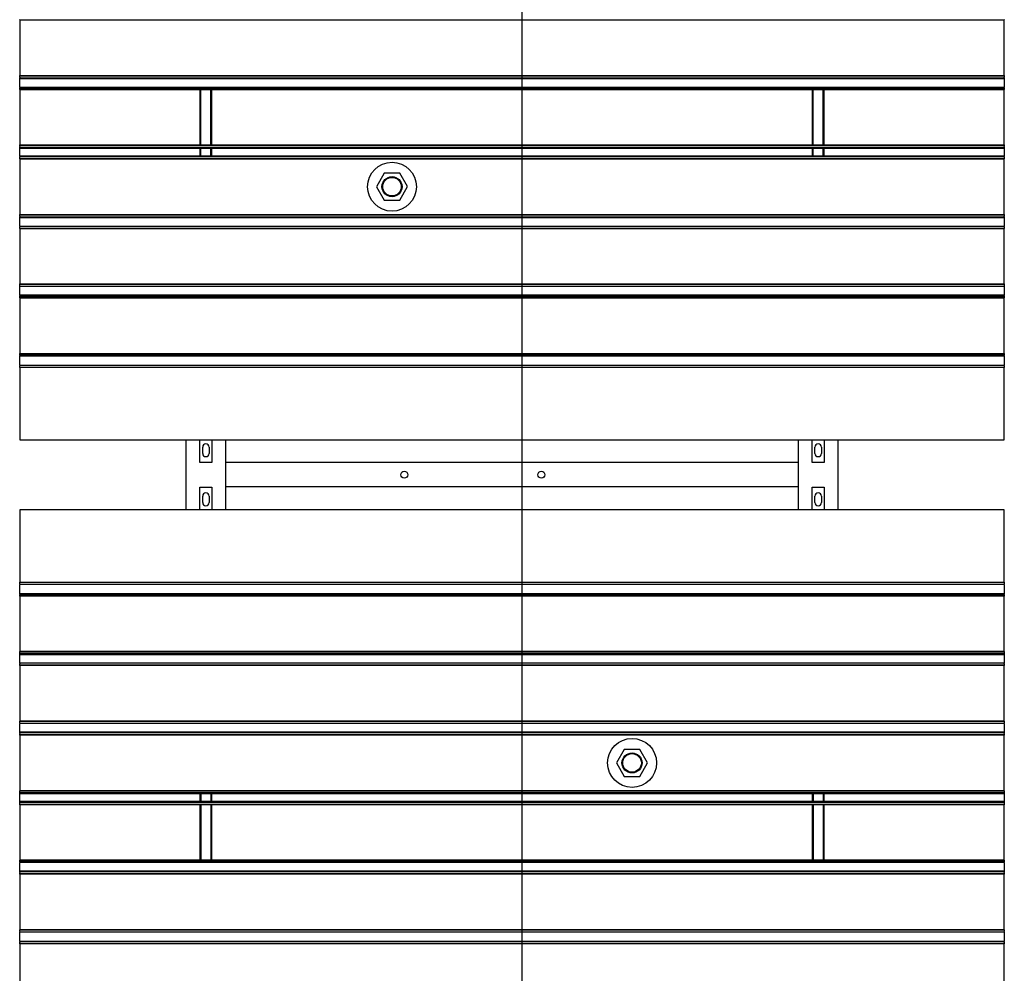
# Model space of a CAD drawing. Extents: x -89225 to 110569, y 13360 to 87647.
# Tile 277 of 478: x 32778 to 34788, y 73891 to 75839. Entities that reach past the tile are written whole.
import ezdxf

# ---------------------------------------------------------------- set-up
doc = ezdxf.new("R2010")
doc.units = 0
doc.layers.add('Iv-Lines 035', color=4, linetype='Continuous')

# ---------------------------------------------------------------- blocks, each defined once
blk = doc.blocks.new('Beluchtingselementen Bosman')
for p, q in [((1272289.4, -862223.8), (1272289.4, -862223.1)), ((1272289.4, -862223.8), (1272289.4, -862337.2)), ((1272289.4, -862223.8), (1274299.4, -862223.8)), ((1274299.4, -862223.1), (1274299.4, -862223.8)), ((1274299.4, -862337.2), (1274299.4, -862223.8)), ((1272289.4, -862337.9), (1272289.4, -862337.2)), ((1272289.4, -862337.2), (1274299.4, -862337.2)), ((1272289.4, -862340.7), (1272289.4, -862337.9)), ((1272289.4, -862337.9), (1274299.4, -862337.9)), ((1272289.4, -862340.7), (1272289.4, -862341.9)), ((1272289.4, -862343.5), (1272289.4, -862341.9)), ((1272289.4, -862341.9), (1274299.4, -862341.9)), ((1272289.4, -862359.5), (1272289.4, -862343.5)), ((1272289.4, -862343.5), (1274299.4, -862343.5)), ((1274299.4, -862337.2), (1274299.4, -862337.9)), ((1274299.4, -862337.9), (1274299.4, -862340.7)), ((1274299.4, -862341.9), (1274299.4, -862340.7)), ((1274299.4, -862341.9), (1274299.4, -862343.5)), ((1274299.4, -862343.5), (1274299.4, -862359.5)), ((1272289.4, -862361), (1272289.4, -862359.5)), ((1272289.4, -862361), (1272289.4, -862362.3)), ((1272289.4, -862361), (1274299.4, -862361)), ((1272289.4, -862365.1), (1272289.4, -862362.3)), ((1272289.4, -862362.3), (1274299.4, -862362.3)), ((1272289.4, -862365.8), (1272289.4, -862365.1)), ((1272289.4, -862365.1), (1274299.4, -862365.1)), ((1272289.4, -862365.8), (1272289.4, -862479.2)), ((1272289.4, -862365.8), (1274299.4, -862365.8)), ((1272656.9, -862365.8), (1272656.9, -862479.2)), ((1272658.9, -862479.2), (1272658.9, -862365.8)), ((1272679.9, -862479.2), (1272679.9, -862365.8)), ((1272681.9, -862479.2), (1272681.9, -862365.8)), ((1273906.9, -862365.8), (1273906.9, -862479.2)), ((1273908.9, -862479.2), (1273908.9, -862365.8)), ((1273929.9, -862479.2), (1273929.9, -862365.8)), ((1273931.9, -862479.2), (1273931.9, -862365.8)), ((1274299.4, -862359.5), (1274299.4, -862361)), ((1274299.4, -862362.3), (1274299.4, -862361)), ((1274299.4, -862362.3), (1274299.4, -862365.1)), ((1274299.4, -862365.1), (1274299.4, -862365.8)), ((1274299.4, -862479.2), (1274299.4, -862365.8)), ((1272289.4, -862479.9), (1272289.4, -862479.2)), ((1272289.4, -862479.2), (1274299.4, -862479.2)), ((1272289.4, -862482.7), (1272289.4, -862479.9)), ((1272289.4, -862479.9), (1274299.4, -862479.9)), ((1272289.4, -862482.7), (1272289.4, -862483.9)), ((1272289.4, -862485.5), (1272289.4, -862483.9)), ((1272289.4, -862483.9), (1274299.4, -862483.9)), ((1272289.4, -862501.5), (1272289.4, -862485.5)), ((1272289.4, -862485.5), (1274299.4, -862485.5)), ((1272656.9, -862485.5), (1272656.9, -862501.5)), ((1272658.9, -862501.5), (1272658.9, -862485.5)), ((1272679.9, -862501.5), (1272679.9, -862485.5)), ((1272681.9, -862501.5), (1272681.9, -862485.5)), ((1273906.9, -862485.5), (1273906.9, -862501.5)), ((1273908.9, -862501.5), (1273908.9, -862485.5)), ((1273929.9, -862501.5), (1273929.9, -862485.5)), ((1273931.9, -862501.5), (1273931.9, -862485.5)), ((1274299.4, -862479.2), (1274299.4, -862479.9)), ((1274299.4, -862479.9), (1274299.4, -862482.7)), ((1274299.4, -862483.9), (1274299.4, -862482.7)), ((1274299.4, -862483.9), (1274299.4, -862485.5)), ((1274299.4, -862485.5), (1274299.4, -862501.5)), ((1272289.4, -862503), (1272289.4, -862501.5)), ((1272289.4, -862501.5), (1274299.4, -862501.5)), ((1272289.4, -862503), (1272289.4, -862504.3)), ((1272289.4, -862503), (1274299.4, -862503)), ((1272289.4, -862507.1), (1272289.4, -862504.3)), ((1272289.4, -862507.8), (1272289.4, -862507.1)), ((1272289.4, -862507.1), (1274299.4, -862507.1)), ((1272289.4, -862507.8), (1272289.4, -862621.2)), ((1272289.4, -862507.8), (1274299.4, -862507.8)), ((1274299.4, -862501.5), (1274299.4, -862503)), ((1274299.4, -862504.3), (1274299.4, -862503)), ((1274299.4, -862504.3), (1274299.4, -862507.1)), ((1274299.4, -862507.1), (1274299.4, -862507.8)), ((1274299.4, -862621.2), (1274299.4, -862507.8)), ((1273033.4, -862537), (1273017.6, -862564.6)), ((1273065.2, -862536.9), (1273033.4, -862537)), ((1273081.2, -862564.4), (1273065.2, -862536.9)), ((1273017.6, -862564.6), (1273033.6, -862592.1)), ((1273065.4, -862592), (1273081.2, -862564.4)), ((1273033.6, -862592.1), (1273065.4, -862592)), ((1272289.4, -862621.9), (1272289.4, -862621.2)), ((1272289.4, -862621.2), (1274299.4, -862621.2)), ((1272289.4, -862624.7), (1272289.4, -862621.9)), ((1272289.4, -862621.9), (1274299.4, -862621.9)), ((1272289.4, -862624.7), (1272289.4, -862625.9)), ((1272289.4, -862627.5), (1272289.4, -862625.9)), ((1272289.4, -862625.9), (1274299.4, -862625.9)), ((1272289.4, -862643.5), (1272289.4, -862627.5)), ((1272289.4, -862627.5), (1274299.4, -862627.5)), ((1274299.4, -862621.2), (1274299.4, -862621.9)), ((1274299.4, -862621.9), (1274299.4, -862624.7)), ((1274299.4, -862625.9), (1274299.4, -862624.7)), ((1274299.4, -862625.9), (1274299.4, -862627.5)), ((1274299.4, -862627.5), (1274299.4, -862643.5)), ((1272289.4, -862645), (1272289.4, -862643.5)), ((1272289.4, -862645), (1272289.4, -862646.3)), ((1272289.4, -862645), (1274299.4, -862645)), ((1272289.4, -862649.1), (1272289.4, -862646.3)), ((1272289.4, -862649.8), (1272289.4, -862649.1)), ((1272289.4, -862649.1), (1274299.4, -862649.1)), ((1272289.4, -862649.8), (1272289.4, -862763.2)), ((1272289.4, -862649.8), (1274299.4, -862649.8)), ((1274299.4, -862643.5), (1274299.4, -862645)), ((1274299.4, -862646.3), (1274299.4, -862645)), ((1274299.4, -862646.3), (1274299.4, -862649.1)), ((1274299.4, -862649.1), (1274299.4, -862649.8)), ((1274299.4, -862763.2), (1274299.4, -862649.8)), ((1272289.4, -862763.9), (1272289.4, -862763.2)), ((1272289.4, -862763.2), (1274299.4, -862763.2)), ((1272289.4, -862766.7), (1272289.4, -862763.9)), ((1272289.4, -862763.9), (1274299.4, -862763.9)), ((1272289.4, -862766.7), (1272289.4, -862767.9)), ((1272289.4, -862769.5), (1272289.4, -862767.9)), ((1272289.4, -862767.9), (1274299.4, -862767.9)), ((1272289.4, -862785.5), (1272289.4, -862769.5)), ((1274299.4, -862763.2), (1274299.4, -862763.9)), ((1274299.4, -862763.9), (1274299.4, -862766.7)), ((1274299.4, -862767.9), (1274299.4, -862766.7)), ((1274299.4, -862767.9), (1274299.4, -862769.5)), ((1274299.4, -862769.5), (1274299.4, -862785.5)), ((1272289.4, -862787), (1272289.4, -862785.5)), ((1272289.4, -862785.5), (1274299.4, -862785.5)), ((1272289.4, -862787), (1272289.4, -862788.3)), ((1272289.4, -862787), (1274299.4, -862787)), ((1272289.4, -862791.1), (1272289.4, -862788.3)), ((1272289.4, -862788.3), (1274299.4, -862788.3)), ((1272289.4, -862791.8), (1272289.4, -862791.1)), ((1272289.4, -862791.1), (1274299.4, -862791.1)), ((1272289.4, -862791.8), (1272289.4, -862905.2)), ((1272289.4, -862791.8), (1274299.4, -862791.8)), ((1274299.4, -862785.5), (1274299.4, -862787)), ((1274299.4, -862788.3), (1274299.4, -862787)), ((1274299.4, -862788.3), (1274299.4, -862791.1)), ((1274299.4, -862791.1), (1274299.4, -862791.8)), ((1274299.4, -862905.2), (1274299.4, -862791.8)), ((1272289.4, -862905.9), (1272289.4, -862905.2)), ((1272289.4, -862905.2), (1274299.4, -862905.2)), ((1272289.4, -862908.7), (1272289.4, -862905.9)), ((1272289.4, -862905.9), (1274299.4, -862905.9)), ((1272289.4, -862908.7), (1272289.4, -862909.9)), ((1272289.4, -862908.7), (1274299.4, -862908.7)), ((1272289.4, -862911.5), (1272289.4, -862909.9)), ((1272289.4, -862909.9), (1274299.4, -862909.9)), ((1272289.4, -862927.5), (1272289.4, -862911.5)), ((1274299.4, -862905.2), (1274299.4, -862905.9)), ((1274299.4, -862905.9), (1274299.4, -862908.7)), ((1274299.4, -862909.9), (1274299.4, -862908.7)), ((1274299.4, -862909.9), (1274299.4, -862911.5)), ((1274299.4, -862911.5), (1274299.4, -862927.5)), ((1272289.4, -862929), (1272289.4, -862927.5)), ((1272289.4, -862929), (1272289.4, -862930.3)), ((1272289.4, -862929), (1274299.4, -862929)), ((1272289.4, -862933.1), (1272289.4, -862930.3)), ((1272289.4, -862933.8), (1272289.4, -862933.1)), ((1272289.4, -862933.1), (1274299.4, -862933.1)), ((1274299.4, -862927.5), (1274299.4, -862929)), ((1274299.4, -862930.3), (1274299.4, -862929)), ((1274299.4, -862930.3), (1274299.4, -862933.1)), ((1274299.4, -862933.1), (1274299.4, -862933.8)), ((1272289.4, -862933.8), (1272289.4, -863081.3)), ((1274299.4, -863081.3), (1274299.4, -862933.8)), ((1272289.4, -863081.3), (1274299.4, -863081.3)), ((1272629.4, -863224.5), (1272629.4, -863081.3)), ((1272656.9, -863127.9), (1272656.9, -863081.3)), ((1272681.9, -863081.3), (1272681.9, -863127.9)), ((1272709.4, -863081.3), (1272709.4, -863224.5)), ((1273879.4, -863224.5), (1273879.4, -863081.3)), ((1273906.9, -863127.9), (1273906.9, -863081.3)), ((1273931.9, -863081.3), (1273931.9, -863127.9)), ((1273959.4, -863081.3), (1273959.4, -863224.5)), ((1272662.9, -863109.3), (1272662.9, -863096.3)), ((1272675.9, -863096.3), (1272675.9, -863109.3)), ((1273912.9, -863109.3), (1273912.9, -863096.3)), ((1273925.9, -863096.3), (1273925.9, -863109.3)), ((1272681.9, -863127.9), (1272656.9, -863127.9)), ((1273879.4, -863127.8), (1272709.4, -863127.8)), ((1272709.4, -863127.8), (1272709.4, -863171.8)), ((1273879.4, -863171.8), (1273879.4, -863127.8)), ((1273931.9, -863127.9), (1273906.9, -863127.9)), ((1272656.9, -863224.5), (1272656.9, -863177.9)), ((1272656.9, -863177.9), (1272681.9, -863177.9)), ((1272681.9, -863177.9), (1272681.9, -863224.5)), ((1273879.4, -863177.8), (1272709.4, -863177.8)), ((1273906.9, -863224.5), (1273906.9, -863177.9)), ((1273906.9, -863177.9), (1273931.9, -863177.9)), ((1273931.9, -863177.9), (1273931.9, -863224.5)), ((1272662.9, -863209.5), (1272662.9, -863196.5)), ((1272675.9, -863196.5), (1272675.9, -863209.5)), ((1273912.9, -863209.5), (1273912.9, -863196.5)), ((1273925.9, -863196.5), (1273925.9, -863209.5)), ((1274299.4, -863224.5), (1272289.4, -863224.5)), ((1272289.4, -863224.5), (1272289.4, -863372)), ((1274299.4, -863372), (1274299.4, -863224.5)), ((1272289.4, -863372.7), (1272289.4, -863372)), ((1272289.4, -863375.5), (1272289.4, -863372.7)), ((1274299.4, -863372.7), (1272289.4, -863372.7)), ((1274299.4, -863372), (1274299.4, -863372.7)), ((1274299.4, -863372.7), (1274299.4, -863375.5)), ((1272289.4, -863375.5), (1272289.4, -863376.7)), ((1272289.4, -863378.3), (1272289.4, -863376.7)), ((1274299.4, -863376.7), (1272289.4, -863376.7)), ((1272289.4, -863394.3), (1272289.4, -863378.3)), ((1272289.4, -863395.8), (1272289.4, -863394.3)), ((1274299.4, -863376.7), (1274299.4, -863375.5)), ((1274299.4, -863376.7), (1274299.4, -863378.3)), ((1274299.4, -863378.3), (1274299.4, -863394.3)), ((1274299.4, -863394.3), (1274299.4, -863395.8)), ((1272289.4, -863395.8), (1272289.4, -863397.1)), ((1274299.4, -863395.8), (1272289.4, -863395.8)), ((1272289.4, -863399.9), (1272289.4, -863397.1)), ((1274299.4, -863397.1), (1272289.4, -863397.1)), ((1272289.4, -863400.6), (1272289.4, -863399.9)), ((1274299.4, -863399.9), (1272289.4, -863399.9)), ((1272289.4, -863400.6), (1272289.4, -863514)), ((1274299.4, -863400.6), (1272289.4, -863400.6)), ((1274299.4, -863397.1), (1274299.4, -863395.8)), ((1274299.4, -863397.1), (1274299.4, -863399.9)), ((1274299.4, -863399.9), (1274299.4, -863400.6)), ((1274299.4, -863514), (1274299.4, -863400.6)), ((1272289.4, -863514.7), (1272289.4, -863514)), ((1274299.4, -863514), (1272289.4, -863514)), ((1272289.4, -863517.5), (1272289.4, -863514.7)), ((1274299.4, -863514.7), (1272289.4, -863514.7)), ((1274299.4, -863514), (1274299.4, -863514.7)), ((1274299.4, -863514.7), (1274299.4, -863517.5)), ((1272289.4, -863517.5), (1272289.4, -863518.7)), ((1274299.4, -863517.5), (1272289.4, -863517.5)), ((1272289.4, -863520.3), (1272289.4, -863518.7)), ((1274299.4, -863518.7), (1272289.4, -863518.7)), ((1272289.4, -863536.3), (1272289.4, -863520.3)), ((1274299.4, -863520.3), (1272289.4, -863520.3)), ((1274299.4, -863518.7), (1274299.4, -863517.5)), ((1274299.4, -863518.7), (1274299.4, -863520.3)), ((1274299.4, -863520.3), (1274299.4, -863536.3)), ((1272289.4, -863537.8), (1272289.4, -863536.3)), ((1272289.4, -863537.8), (1272289.4, -863539.1)), ((1274299.4, -863537.8), (1272289.4, -863537.8)), ((1272289.4, -863541.9), (1272289.4, -863539.1)), ((1272289.4, -863542.6), (1272289.4, -863541.9)), ((1274299.4, -863541.9), (1272289.4, -863541.9)), ((1272289.4, -863542.6), (1272289.4, -863656)), ((1274299.4, -863542.6), (1272289.4, -863542.6)), ((1274299.4, -863536.3), (1274299.4, -863537.8)), ((1274299.4, -863539.1), (1274299.4, -863537.8)), ((1274299.4, -863539.1), (1274299.4, -863541.9)), ((1274299.4, -863541.9), (1274299.4, -863542.6)), ((1274299.4, -863656), (1274299.4, -863542.6)), ((1272289.4, -863656.7), (1272289.4, -863656)), ((1274299.4, -863656), (1272289.4, -863656)), ((1272289.4, -863659.5), (1272289.4, -863656.7)), ((1274299.4, -863656.7), (1272289.4, -863656.7)), ((1274299.4, -863656), (1274299.4, -863656.7)), ((1274299.4, -863656.7), (1274299.4, -863659.5)), ((1272289.4, -863659.5), (1272289.4, -863660.7)), ((1272289.4, -863662.3), (1272289.4, -863660.7)), ((1274299.4, -863660.7), (1272289.4, -863660.7)), ((1272289.4, -863678.3), (1272289.4, -863662.3)), ((1274299.4, -863660.7), (1274299.4, -863659.5)), ((1274299.4, -863660.7), (1274299.4, -863662.3)), ((1274299.4, -863662.3), (1274299.4, -863678.3)), ((1272289.4, -863679.8), (1272289.4, -863678.3)), ((1274299.4, -863678.3), (1272289.4, -863678.3)), ((1272289.4, -863679.8), (1272289.4, -863681.1)), ((1274299.4, -863679.8), (1272289.4, -863679.8)), ((1272289.4, -863683.9), (1272289.4, -863681.1)), ((1272289.4, -863684.6), (1272289.4, -863683.9)), ((1274299.4, -863683.9), (1272289.4, -863683.9)), ((1272289.4, -863684.6), (1272289.4, -863798)), ((1274299.4, -863684.6), (1272289.4, -863684.6)), ((1274299.4, -863678.3), (1274299.4, -863679.8)), ((1274299.4, -863681.1), (1274299.4, -863679.8)), ((1274299.4, -863681.1), (1274299.4, -863683.9)), ((1274299.4, -863683.9), (1274299.4, -863684.6)), ((1274299.4, -863798), (1274299.4, -863684.6)), ((1273523.4, -863713.8), (1273507.6, -863741.4)), ((1273555.2, -863713.7), (1273523.4, -863713.8)), ((1273571.2, -863741.2), (1273555.2, -863713.7)), ((1273507.6, -863741.4), (1273523.6, -863768.9)), ((1273555.4, -863768.8), (1273571.2, -863741.2)), ((1273523.6, -863768.9), (1273555.4, -863768.8)), ((1272289.4, -863798.7), (1272289.4, -863798)), ((1274299.4, -863798), (1272289.4, -863798)), ((1272289.4, -863801.5), (1272289.4, -863798.7)), ((1274299.4, -863798.7), (1272289.4, -863798.7)), ((1272289.4, -863801.5), (1272289.4, -863802.7)), ((1272289.4, -863804.3), (1272289.4, -863802.7)), ((1274299.4, -863802.7), (1272289.4, -863802.7)), ((1272289.4, -863820.3), (1272289.4, -863804.3)), ((1274299.4, -863804.3), (1272289.4, -863804.3)), ((1272656.9, -863804.3), (1272656.9, -863820.3)), ((1272658.9, -863804.3), (1272658.9, -863820.3)), ((1272679.9, -863804.3), (1272679.9, -863820.3)), ((1272681.9, -863820.3), (1272681.9, -863804.3)), ((1273906.9, -863804.3), (1273906.9, -863820.3)), ((1273908.9, -863804.3), (1273908.9, -863820.3)), ((1273929.9, -863804.3), (1273929.9, -863820.3)), ((1273931.9, -863820.3), (1273931.9, -863804.3)), ((1274299.4, -863798), (1274299.4, -863798.7)), ((1274299.4, -863798.7), (1274299.4, -863801.5)), ((1274299.4, -863802.7), (1274299.4, -863801.5)), ((1274299.4, -863802.7), (1274299.4, -863804.3)), ((1274299.4, -863804.3), (1274299.4, -863820.3)), ((1272289.4, -863821.8), (1272289.4, -863820.3)), ((1274299.4, -863820.3), (1272289.4, -863820.3)), ((1272289.4, -863821.8), (1272289.4, -863823.1)), ((1274299.4, -863821.8), (1272289.4, -863821.8)), ((1272289.4, -863825.9), (1272289.4, -863823.1)), ((1272289.4, -863826.6), (1272289.4, -863825.9)), ((1274299.4, -863825.9), (1272289.4, -863825.9)), ((1272289.4, -863826.6), (1272289.4, -863940)), ((1274299.4, -863826.6), (1272289.4, -863826.6)), ((1272656.9, -863826.6), (1272656.9, -863940)), ((1272658.9, -863826.6), (1272658.9, -863940)), ((1272679.9, -863826.6), (1272679.9, -863940)), ((1272681.9, -863940), (1272681.9, -863826.6)), ((1273906.9, -863826.6), (1273906.9, -863940)), ((1273908.9, -863826.6), (1273908.9, -863940)), ((1273929.9, -863826.6), (1273929.9, -863940)), ((1273931.9, -863940), (1273931.9, -863826.6)), ((1274299.4, -863820.3), (1274299.4, -863821.8)), ((1274299.4, -863823.1), (1274299.4, -863821.8)), ((1274299.4, -863823.1), (1274299.4, -863825.9)), ((1274299.4, -863825.9), (1274299.4, -863826.6)), ((1274299.4, -863940), (1274299.4, -863826.6)), ((1272289.4, -863940.7), (1272289.4, -863940)), ((1274299.4, -863940), (1272289.4, -863940)), ((1272289.4, -863943.5), (1272289.4, -863940.7)), ((1274299.4, -863940.7), (1272289.4, -863940.7)), ((1272289.4, -863943.5), (1272289.4, -863944.7)), ((1274299.4, -863943.5), (1272289.4, -863943.5)), ((1272289.4, -863946.3), (1272289.4, -863944.7)), ((1274299.4, -863944.7), (1272289.4, -863944.7)), ((1272289.4, -863962.3), (1272289.4, -863946.3)), ((1274299.4, -863940), (1274299.4, -863940.7)), ((1274299.4, -863940.7), (1274299.4, -863943.5)), ((1274299.4, -863944.7), (1274299.4, -863943.5)), ((1274299.4, -863944.7), (1274299.4, -863946.3)), ((1274299.4, -863946.3), (1274299.4, -863962.3)), ((1272289.4, -863963.8), (1272289.4, -863962.3)), ((1274299.4, -863962.3), (1272289.4, -863962.3)), ((1272289.4, -863963.8), (1272289.4, -863965.1)), ((1274299.4, -863963.8), (1272289.4, -863963.8)), ((1272289.4, -863967.9), (1272289.4, -863965.1)), ((1272289.4, -863968.6), (1272289.4, -863967.9)), ((1274299.4, -863967.9), (1272289.4, -863967.9)), ((1272289.4, -863968.6), (1272289.4, -864082)), ((1274299.4, -863968.6), (1272289.4, -863968.6)), ((1274299.4, -863962.3), (1274299.4, -863963.8)), ((1274299.4, -863965.1), (1274299.4, -863963.8)), ((1274299.4, -863965.1), (1274299.4, -863967.9)), ((1274299.4, -863967.9), (1274299.4, -863968.6)), ((1274299.4, -864082), (1274299.4, -863968.6)), ((1272289.4, -864082.7), (1272289.4, -864082)), ((1274299.4, -864082), (1272289.4, -864082)), ((1272289.4, -864085.5), (1272289.4, -864082.7)), ((1274299.4, -864082.7), (1272289.4, -864082.7)), ((1272289.4, -864085.5), (1272289.4, -864086.7)), ((1272289.4, -864088.3), (1272289.4, -864086.7)), ((1274299.4, -864086.7), (1272289.4, -864086.7)), ((1272289.4, -864104.3), (1272289.4, -864088.3)), ((1274299.4, -864082), (1274299.4, -864082.7)), ((1274299.4, -864082.7), (1274299.4, -864085.5)), ((1274299.4, -864086.7), (1274299.4, -864085.5)), ((1274299.4, -864086.7), (1274299.4, -864088.3)), ((1274299.4, -864088.3), (1274299.4, -864104.3)), ((1272289.4, -864105.8), (1272289.4, -864104.3)), ((1272289.4, -864105.8), (1272289.4, -864107.1)), ((1274299.4, -864105.8), (1272289.4, -864105.8)), ((1272289.4, -864109.9), (1272289.4, -864107.1)), ((1272289.4, -864110.6), (1272289.4, -864109.9)), ((1274299.4, -864109.9), (1272289.4, -864109.9)), ((1272289.4, -864110.6), (1272289.4, -864231.3)), ((1274299.4, -864110.6), (1272289.4, -864110.6)), ((1274299.4, -864104.3), (1274299.4, -864105.8)), ((1274299.4, -864107.1), (1274299.4, -864105.8)), ((1274299.4, -864107.1), (1274299.4, -864109.9)), ((1274299.4, -864109.9), (1274299.4, -864110.6)), ((1274299.4, -864231.3), (1274299.4, -864110.6))]:
    blk.add_line(p, q)
for centre, radius in [((1273049.4, -862564.5), 50), ((1273049.4, -862564.5), 20.5), ((1273049.4, -862564.5), 19), ((1273074.4, -863152.8), 7), ((1273354.4, -863152.8), 7), ((1273539.4, -863741.3), 50), ((1273539.4, -863741.3), 20.5), ((1273539.4, -863741.3), 19)]:
    blk.add_circle(centre, radius)
for centre, start, end in [((1272669.4, -863096.3), 360, 180), ((1273919.4, -863096.3), 0, 180), ((1272669.4, -863109.3), 180, 360), ((1273919.4, -863109.3), 180, 0), ((1272669.4, -863196.5), 0, 180), ((1273919.4, -863196.5), 360, 180), ((1272669.4, -863209.5), 180, 0), ((1273919.4, -863209.5), 180, 360)]:
    blk.add_arc(centre, 6.5, start, end)

msp = doc.modelspace()

# ---------------------------------------------------------------- linework, layer by layer
at = {"layer": 'Iv-Lines 035'}
msp.add_line((33803.4, 84803.7), (33803.4, 54909.4), dxfattribs=at)

# ---------------------------------------------------------------- block references
msp.add_blockref('Beluchtingselementen Bosman', (-1239510.9, 938062.2), dxfattribs=at)

doc.saveas('drawing.dxf')
